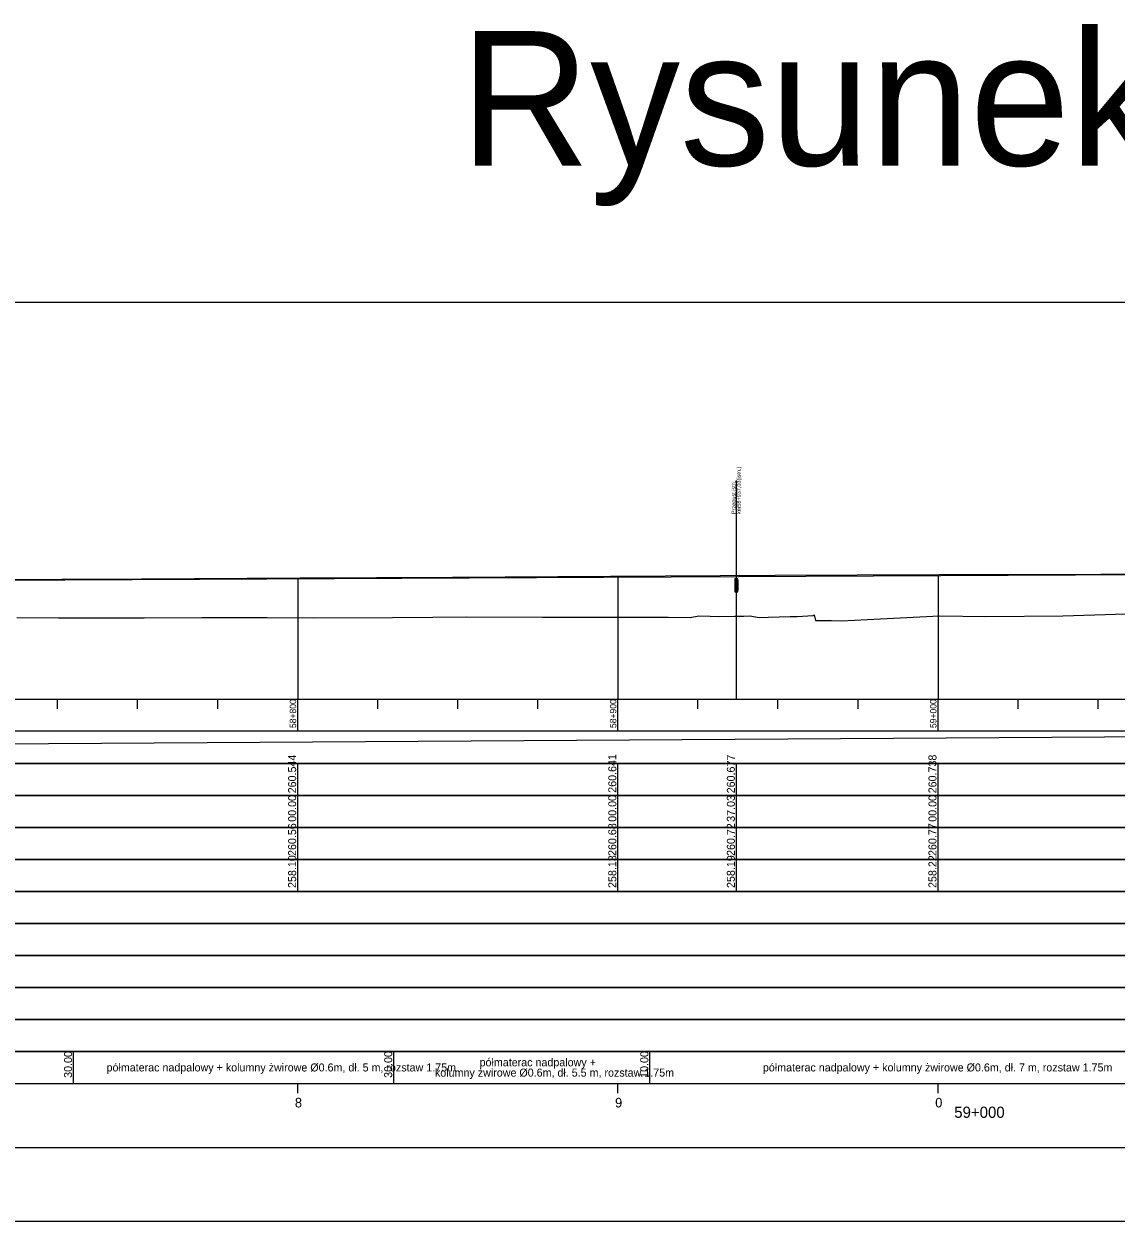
# Model space of a CAD drawing. Extents: x 6445630 to 6518227, y 5499240 to 5511716.
# Drawn here: x 6457945.7 to 6458286.8, y 5508966.7 to 5509340.7 of the extents above; entities that cross this region are included whole.
import ezdxf

# ---------------------------------------------------------------- set-up
doc = ezdxf.new("R2010")
doc.units = 0
for name, color, linetype in [('Default', 7, 'Continuous'), ('TOR_PROF-obiekty+opisy', 7, 'Continuous'), ('TOR_PROF-tabelka-geometria T1', 7, 'Continuous'), ('TOR_PROF-tabelka-kilometracja', 7, 'Continuous'), ('TOR_PROF-tabelka-odleglosci T1', 7, 'Continuous'), ('TOR_PROF-tabelka-pochylenia proj T1', 7, 'Continuous'), ('TOR_PROF-tabelka-rodzaj rowu T1', 7, 'Continuous'), ('TOR_PROF-tabelka-rowyT1', 7, 'Continuous'), ('TOR_PROF-tabelka-rurociagi T1', 7, 'Continuous'), ('TOR_PROF-tabelka-rzedne istn T1', 7, 'Continuous'), ('TOR_PROF-tabelka-rzedne istn T2', 7, 'Continuous'), ('TOR_PROF-tabelka-rzedne proj T1', 7, 'Continuous'), ('TOR_PROF-tabelka-teren istniejacy T1', 7, 'Continuous'), ('TOR_PROF-tabelka-warstwa ochronna T1', 7, 'Continuous'), ('TOR_PROF-tor istniejacy T1', 7, 'Continuous'), ('TOR_PROF-tor projektowany', 7, 'Continuous'), ('TOR_PROF-uklad odniesienia', 7, 'Continuous'), ('TOR_PROF-warstwa ochronna', 7, 'Continuous'), ('TOR_RAMKI-dodatkowe3', 7, 'Continuous'), ('TOR_RAMKI-MASKA WYCIECIA', 7, 'Continuous')]:
    doc.layers.add(name, color=color, linetype=linetype)

msp = doc.modelspace()

# ---------------------------------------------------------------- linework, layer by layer
at = {"layer": 'TOR_PROF-obiekty+opisy'}
msp.add_line((6458168.24, 5509129.74), (6458168.24, 5509198.12), dxfattribs=at)
for points in [[(6458168.7, 5509167.37), (6458167.78, 5509167.37), (6458167.78, 5509163.29), (6458168.7, 5509163.29)], [(6458168.62, 5509166.83), (6458167.87, 5509166.83), (6458167.87, 5509163.83), (6458168.62, 5509163.83)]]:
    msp.add_lwpolyline(points, close=True, dxfattribs=at)
for points in [[(6458168.7, 5509163.29), (6458168.7, 5509167.37), (6458167.78, 5509167.37), (6458167.78, 5509163.29), (6458168.7, 5509163.29)], [(6458168.62, 5509163.83), (6458167.87, 5509163.83), (6458167.87, 5509166.83), (6458168.62, 5509166.83), (6458168.62, 5509163.83)]]:
    msp.add_lwpolyline(points, dxfattribs=at)
at = {"layer": 'TOR_PROF-tabelka-geometria T1'}
for points in [[(6452331.21, 5508989.74), (6462728.4, 5508989.74)], [(6452331.21, 5508989.74), (6462731.21, 5508989.74)]]:
    msp.add_lwpolyline(points, dxfattribs=at)
at = {"layer": 'TOR_PROF-tabelka-kilometracja'}
for points in [[(6458031.21, 5509006.74), (6458031.21, 5509009.74)], [(6458131.21, 5509006.74), (6458131.21, 5509009.74)], [(6458231.21, 5509006.74), (6458231.21, 5509009.74)], [(6458231.21, 5509006.74), (6458231.21, 5509009.74)]]:
    msp.add_lwpolyline(points, dxfattribs=at)
at = {"layer": 'TOR_PROF-tabelka-odleglosci T1'}
msp.add_lwpolyline([(6452331.21, 5509089.74), (6462731.21, 5509089.74), (6462731.21, 5509099.74), (6452331.21, 5509099.74)], close=True, dxfattribs=at)
for points in [[(6458031.21, 5509089.74), (6458031.21, 5509099.74)], [(6458131.21, 5509089.74), (6458131.21, 5509099.74)], [(6458168.24, 5509089.74), (6458168.24, 5509099.74)], [(6458231.21, 5509089.74), (6458231.21, 5509099.74)]]:
    msp.add_lwpolyline(points, dxfattribs=at)
at = {"layer": 'TOR_PROF-tabelka-pochylenia proj T1'}
msp.add_lwpolyline([(6452331.21, 5509109.74), (6462731.21, 5509109.74), (6462731.21, 5509119.74), (6452331.21, 5509119.74)], close=True, dxfattribs=at)
msp.add_lwpolyline([(6457211.21, 5509111.24), (6458316.21, 5509118.24)], dxfattribs=at)
at = {"layer": 'TOR_PROF-tabelka-rodzaj rowu T1'}
for points in [[(6452331.21, 5509049.74), (6462731.21, 5509049.74), (6462731.21, 5509059.74), (6452331.21, 5509059.74)], [(6452331.21, 5509029.74), (6462731.21, 5509029.74), (6462731.21, 5509039.74), (6452331.21, 5509039.74)]]:
    msp.add_lwpolyline(points, close=True, dxfattribs=at)
at = {"layer": 'TOR_PROF-tabelka-rowyT1'}
msp.add_lwpolyline([(6452331.21, 5509059.74), (6462731.21, 5509059.74), (6462731.21, 5509069.74), (6452331.21, 5509069.74)], close=True, dxfattribs=at)
at = {"layer": 'TOR_PROF-tabelka-rurociagi T1'}
msp.add_lwpolyline([(6452331.21, 5509039.74), (6462731.21, 5509039.74), (6462731.21, 5509049.74), (6452331.21, 5509049.74)], close=True, dxfattribs=at)
at = {"layer": 'TOR_PROF-tabelka-rzedne istn T1'}
msp.add_lwpolyline([(6452331.21, 5509079.74), (6462731.21, 5509079.74), (6462731.21, 5509089.74), (6452331.21, 5509089.74)], close=True, dxfattribs=at)
for points in [[(6458031.21, 5509079.74), (6458031.21, 5509089.74)], [(6458131.21, 5509079.74), (6458131.21, 5509089.74)], [(6458168.24, 5509079.74), (6458168.24, 5509089.74)], [(6458231.21, 5509079.74), (6458231.21, 5509089.74)], [(6458031.21, 5509069.74), (6458031.21, 5509079.74)], [(6458031.21, 5509069.74), (6458031.21, 5509079.74)], [(6458031.21, 5509069.74), (6458031.21, 5509079.74)], [(6458031.21, 5509069.74), (6458031.21, 5509079.74)], [(6458031.21, 5509069.74), (6458031.21, 5509079.74)], [(6458131.21, 5509069.74), (6458131.21, 5509079.74)], [(6458131.21, 5509069.74), (6458131.21, 5509079.74)], [(6458131.21, 5509069.74), (6458131.21, 5509079.74)], [(6458131.21, 5509069.74), (6458131.21, 5509079.74)], [(6458131.21, 5509069.74), (6458131.21, 5509079.74)], [(6458168.24, 5509069.74), (6458168.24, 5509079.74)], [(6458231.21, 5509069.74), (6458231.21, 5509079.74)], [(6458231.21, 5509069.74), (6458231.21, 5509079.74)], [(6458231.21, 5509069.74), (6458231.21, 5509079.74)], [(6458231.21, 5509069.74), (6458231.21, 5509079.74)], [(6458231.21, 5509069.74), (6458231.21, 5509079.74)]]:
    msp.add_lwpolyline(points, dxfattribs=at)
at = {"layer": 'TOR_PROF-tabelka-rzedne istn T2'}
msp.add_line((6457981.21, 5509126.74), (6457981.21, 5509129.74), dxfattribs=at)
at = {"layer": 'TOR_PROF-tabelka-rzedne proj T1'}
msp.add_lwpolyline([(6452331.21, 5509099.74), (6462731.21, 5509099.74), (6462731.21, 5509109.74), (6452331.21, 5509109.74)], close=True, dxfattribs=at)
for points in [[(6458031.21, 5509099.74), (6458031.21, 5509109.74)], [(6458131.21, 5509099.74), (6458131.21, 5509109.74)], [(6458168.24, 5509099.74), (6458168.24, 5509109.74)], [(6458231.21, 5509099.74), (6458231.21, 5509109.74)]]:
    msp.add_lwpolyline(points, dxfattribs=at)
at = {"layer": 'TOR_PROF-tabelka-teren istniejacy T1'}
msp.add_lwpolyline([(6452331.21, 5509069.74), (6462731.21, 5509069.74), (6462731.21, 5509079.74), (6452331.21, 5509079.74)], close=True, dxfattribs=at)
msp.add_lwpolyline([(6452331.21, 5509069.74), (6462731.21, 5509069.74), (6462731.21, 5509079.74), (6452331.21, 5509079.74)], close=True, dxfattribs=at)
msp.add_lwpolyline([(6452331.21, 5509069.74), (6462731.21, 5509069.74), (6462731.21, 5509079.74), (6452331.21, 5509079.74)], close=True, dxfattribs=at)
msp.add_lwpolyline([(6452331.21, 5509069.74), (6462731.21, 5509069.74), (6462731.21, 5509079.74), (6452331.21, 5509079.74)], close=True, dxfattribs=at)
msp.add_lwpolyline([(6452331.21, 5509069.74), (6462731.21, 5509069.74), (6462731.21, 5509079.74), (6452331.21, 5509079.74)], close=True, dxfattribs=at)
at = {"layer": 'TOR_PROF-tabelka-warstwa ochronna T1'}
msp.add_lwpolyline([(6452331.21, 5509019.74), (6462731.21, 5509019.74), (6462731.21, 5509029.74), (6452331.21, 5509029.74)], close=True, dxfattribs=at)
at = {"layer": 'TOR_PROF-tor istniejacy T1'}
msp.add_lwpolyline([(6458981.96, 5509172.69), (6458930.43, 5509172.44), (6458881.03, 5509172.04), (6458831.1, 5509171.69), (6458780.85, 5509171.34), (6458730.89, 5509170.99), (6458681.18, 5509170.69), (6458631.11, 5509170.34), (6458578.84, 5509169.99), (6458525.21, 5509169.64), (6458478.69, 5509169.44), (6458431.18, 5509169.34), (6458381.75, 5509169.14), (6458331.35, 5509168.94), (6458282.08, 5509168.74), (6458231.58, 5509168.59), (6458180.35, 5509168.39), (6458128.89, 5509168.14), (6458079.58, 5509167.84), (6458031.96, 5509167.54), (6457982.4, 5509167.29), (6457932.39, 5509167.04)], dxfattribs=at)
at = {"layer": 'TOR_PROF-tor projektowany'}
for p in [(6457211.21, 5509163.49), (6457299.85, 5509163.92)]:
    msp.add_line(p, (6458316.21, 5509168.84), dxfattribs=at)
for points in [[(6458031.21, 5509167.46), (6458031.21, 5509134.74), (6458031.21, 5509129.74), (6458031.21, 5509129.74)], [(6458031.21, 5509167.46), (6458031.21, 5509134.74), (6458031.21, 5509129.74), (6458031.21, 5509129.74)], [(6458131.21, 5509167.94), (6458131.21, 5509134.74), (6458131.21, 5509129.74), (6458131.21, 5509129.74)], [(6458131.21, 5509167.94), (6458131.21, 5509134.74), (6458131.21, 5509129.74), (6458131.21, 5509129.74)], [(6458231.21, 5509168.42), (6458231.21, 5509134.74), (6458231.21, 5509129.74), (6458231.21, 5509129.74)], [(6458231.21, 5509168.42), (6458231.21, 5509134.74), (6458231.21, 5509129.74), (6458231.21, 5509129.74)]]:
    msp.add_lwpolyline(points, dxfattribs=at)
at = {"layer": 'TOR_PROF-uklad odniesienia'}
for p, q in [((6452331.21, 5509129.74), (6462731.21, 5509129.74)), ((6457956.21, 5509126.74), (6457956.21, 5509129.74)), ((6457981.21, 5509126.74), (6457981.21, 5509129.74)), ((6458006.21, 5509126.74), (6458006.21, 5509129.74)), ((6458031.21, 5509119.74), (6458031.21, 5509129.74)), ((6458056.21, 5509126.74), (6458056.21, 5509129.74)), ((6458081.21, 5509126.74), (6458081.21, 5509129.74)), ((6458106.21, 5509126.74), (6458106.21, 5509129.74)), ((6458131.21, 5509119.74), (6458131.21, 5509129.74)), ((6458156.21, 5509126.74), (6458156.21, 5509129.74)), ((6458181.21, 5509126.74), (6458181.21, 5509129.74)), ((6458206.21, 5509126.74), (6458206.21, 5509129.74)), ((6458231.21, 5509119.74), (6458231.21, 5509129.74)), ((6458256.21, 5509126.74), (6458256.21, 5509129.74)), ((6458281.21, 5509126.74), (6458281.21, 5509129.74))]:
    msp.add_line(p, q, dxfattribs=at)
at = {"layer": 'TOR_PROF-warstwa ochronna'}
msp.add_lwpolyline([(6452331.21, 5509009.74), (6462731.21, 5509009.74), (6462731.21, 5509019.74), (6452331.21, 5509019.74)], close=True, dxfattribs=at)
for points in [[(6457961.21, 5509009.74), (6457961.21, 5509019.74)], [(6458061.21, 5509009.74), (6458061.21, 5509019.74)], [(6458141.21, 5509009.74), (6458141.21, 5509019.74)]]:
    msp.add_lwpolyline(points, dxfattribs=at)
at = {"layer": 'TOR_RAMKI-dodatkowe3'}
for p, q in [((6458153.81, 5509155.35), (6458156.49, 5509155.81)), ((6458156.49, 5509155.81), (6458160.07, 5509155.72)), ((6458160.07, 5509155.72), (6458162.63, 5509155.57)), ((6458162.63, 5509155.57), (6458167.66, 5509155.69)), ((6458167.66, 5509155.69), (6458170.56, 5509155.75)), ((6458170.56, 5509155.75), (6458172.39, 5509155.85)), ((6458172.39, 5509155.85), (6458175.29, 5509155.31)), ((6458184.97, 5509155.58), (6458187.19, 5509155.64)), ((6458187.19, 5509155.64), (6458192.24, 5509155.95)), ((6458192.24, 5509155.95), (6458192.51, 5509156.12)), ((6458192.51, 5509156.12), (6458192.97, 5509154.41)), ((6458213.28, 5509154.91), (6458231.66, 5509155.84)), ((6458231.66, 5509155.84), (6458246.13, 5509155.66)), ((6458246.13, 5509155.66), (6458270.22, 5509155.79)), ((6458270.22, 5509155.79), (6458290, 5509156.41)), ((6457943.42, 5509155.31), (6457956.51, 5509155.19)), ((6457956.51, 5509155.19), (6457983.28, 5509155.2)), ((6457983.28, 5509155.2), (6458001.21, 5509155.27)), ((6458001.21, 5509155.27), (6458001.22, 5509155.27)), ((6458001.22, 5509155.27), (6458021.65, 5509155.29)), ((6458021.65, 5509155.29), (6458036.13, 5509155.2)), ((6458036.13, 5509155.2), (6458060.81, 5509155.32)), ((6458060.81, 5509155.32), (6458073.41, 5509155.41)), ((6458073.41, 5509155.41), (6458084.04, 5509155.53)), ((6458084.04, 5509155.53), (6458107.67, 5509155.41)), ((6458107.67, 5509155.41), (6458112.55, 5509155.39)), ((6458112.55, 5509155.39), (6458146.9, 5509155.37)), ((6458146.9, 5509155.37), (6458153.81, 5509155.35)), ((6458175.29, 5509155.31), (6458178.13, 5509155.39)), ((6458178.13, 5509155.39), (6458184.97, 5509155.58)), ((6458192.97, 5509154.41), (6458197.95, 5509154.39)), ((6458197.95, 5509154.39), (6458201, 5509154.3)), ((6458201, 5509154.3), (6458213.28, 5509154.91))]:
    msp.add_line(p, q, dxfattribs=at)
at = {"layer": 'TOR_RAMKI-MASKA WYCIECIA'}
msp.add_lwpolyline([(6457196.67, 5508966.75), (6459246.67, 5508966.75), (6459246.67, 5509253.75), (6457196.67, 5509253.75)], close=True, dxfattribs=at)

# ---------------------------------------------------------------- texts
at = {"layer": 'Default'}
for p in [(6457982.4, 5509167.29), (6458031.96, 5509167.54), (6458079.58, 5509167.84), (6458128.89, 5509168.14), (6458180.35, 5509168.39), (6458231.58, 5509168.59), (6458282.07, 5509168.74)]:
    msp.add_text('+', height=0.001, dxfattribs=at).set_placement(p)
at = {"layer": 'TOR_PROF-obiekty+opisy'}
for s, p in [('  km58+937,03(istn.) ', (6458169.59, 5509186.65)), ('  Przepust istn.', (6458167.97, 5509186.65))]:
    msp.add_text(s, height=1.25, rotation=90, dxfattribs=at).set_placement(p)
at = {"layer": 'TOR_PROF-tabelka-kilometracja'}
for s, p in [('8', (6458030.32, 5509002.24)), ('9', (6458130.32, 5509002.24)), ('0', (6458230.32, 5509002.24))]:
    msp.add_text(s, height=3, dxfattribs=at).set_placement(p)
msp.add_text('59+000', height=3.5, rotation=360, dxfattribs=at).set_placement((6458236.26, 5508998.99))
at = {"layer": 'TOR_PROF-tabelka-odleglosci T1'}
for s, p in [('00.00', (6458030.71, 5509091.48)), ('00.00', (6458130.71, 5509091.48)), ('37.03', (6458167.74, 5509091.47)), ('00.00', (6458230.71, 5509091.48))]:
    msp.add_text(s, height=2.5, rotation=90, dxfattribs=at).set_placement(p)
at = {"layer": 'TOR_PROF-tabelka-rzedne istn T1'}
for s, p in [('260.56', (6458030.71, 5509080.8)), ('260.68', (6458130.71, 5509080.8)), ('260.72', (6458167.74, 5509080.81)), ('260.77', (6458230.71, 5509080.8)), ('258.10', (6458030.71, 5509070.8)), ('258.13', (6458130.71, 5509070.8)), ('258.19', (6458167.74, 5509070.8)), ('258.22', (6458230.71, 5509070.81))]:
    msp.add_text(s, height=2.5, rotation=90, dxfattribs=at).set_placement(p)
at = {"layer": 'TOR_PROF-tabelka-rzedne proj T1'}
for s, p in [('260.544', (6458030.71, 5509100.37)), ('260.641', (6458130.71, 5509100.54)), ('260.677', (6458167.74, 5509100.37)), ('260.738', (6458230.71, 5509100.37))]:
    msp.add_text(s, height=2.5, rotation=90, dxfattribs=at).set_placement(p)
at = {"layer": 'TOR_PROF-uklad odniesienia'}
msp.add_text('Rysunek 4.01', height=42, dxfattribs=at).set_placement((6458081.96, 5509296.49))
for s, p in [('58+800', (6458030.71, 5509120.76)), ('58+900', (6458130.71, 5509120.76)), ('59+000', (6458230.71, 5509120.76))]:
    msp.add_text(s, height=2, rotation=90, dxfattribs=at).set_placement(p)
at = {"layer": 'TOR_PROF-warstwa ochronna'}
for s, p in [('30.00', (6457960.71, 5509011.48)), ('30.00', (6458060.71, 5509011.48)), ('10.00', (6458140.71, 5509011.48))]:
    msp.add_text(s, height=2.5, rotation=90, dxfattribs=at).set_placement(p)
for s, p in [('półmaterac nadpalowy + ', (6458088.01, 5509015.1)), ('półmaterac nadpalowy + kolumny żwirowe Ø0.6m, dł. 5 m, rozstaw 1.75m', (6457971.49, 5509013.49)), ('kolumny żwirowe Ø0.6m, dł. 5.5 m, rozstaw 1.75m', (6458074.06, 5509011.87)), ('półmaterac nadpalowy + kolumny żwirowe Ø0.6m, dł. 7 m, rozstaw 1.75m', (6458176.49, 5509013.49))]:
    msp.add_text(s, height=2.5, dxfattribs=at).set_placement(p)

doc.saveas('drawing.dxf')
